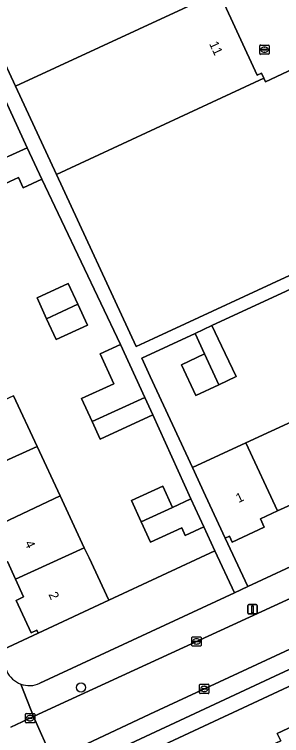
# Model space of a CAD drawing. Extents: x 160030 to 160839, y 385325 to 386450.
# Drawn here: x 160442 to 160470.6, y 386132 to 386209.3 of the extents above; entities that cross this region are included whole.
import ezdxf

# ---------------------------------------------------------------- set-up
doc = ezdxf.new("R2010")
doc.units = 0
for name, color, linetype in [('IMGEO_Boom', 7, 'Continuous'), ('IMGEO_Brandkraan', 7, 'Continuous'), ('IMGEO_Erf', 7, 'Continuous'), ('IMGEO_Groenvoorziening', 7, 'Continuous'), ('IMGEO_Kolk', 7, 'Continuous'), ('IMGEO_Lichtmast', 7, 'Continuous'), ('IMGEO_Pand', 7, 'Continuous'), ('IMGEO_Pand_nummerreeks', 7, 'Continuous'), ('IMGEO_Parkeervlak_open', 7, 'Continuous'), ('IMGEO_Rijbaan_lokaal_open', 7, 'Continuous'), ('IMGEO_Voetpad_open', 7, 'Continuous')]:
    doc.layers.add(name, color=color, linetype=linetype)

msp = doc.modelspace()

# ---------------------------------------------------------------- linework, layer by layer
at = {"layer": 'IMGEO_Boom'}
msp.add_circle((160449.09, 386137.155), 0.489, dxfattribs=at)
at = {"layer": 'IMGEO_Brandkraan'}
for p, q in [((160468.249, 386205.124), (160468.249, 386205.976)), ((160468.324, 386206.05), (160469.176, 386206.05)), ((160468.551, 386205.593), (160468.949, 386205.593)), ((160468.737, 386205.83), (160468.762, 386205.83)), ((160469.25, 386205.976), (160469.25, 386205.124)), ((160469.176, 386205.05), (160468.324, 386205.05)), ((160468.508, 386205.544), (160468.508, 386205.556)), ((160468.946, 386205.507), (160468.548, 386205.507)), ((160468.76, 386205.27), (160468.735, 386205.27)), ((160468.992, 386205.556), (160468.992, 386205.544))]:
    msp.add_line(p, q, dxfattribs=at)
for points in [[(160468.249, 386205.124), (160468.249, 386205.976)], [(160468.324, 386206.05), (160469.176, 386206.05)], [(160469.25, 386205.976), (160469.25, 386205.124)], [(160469.176, 386205.05), (160468.324, 386205.05)]]:
    msp.add_lwpolyline(points, dxfattribs=at)
for centre, radius, start, end in [((160468.326, 386205.974), 0.0765, 91.55205, 178.44795), ((160468.326, 386205.974), 0.0765, 91.55205, 178.44795), ((160468.548, 386205.553), 0.0403, 85.87752, 175.75265), ((160468.953, 386205.555), 0.0386, 1.73085, 96.63898), ((160469.174, 386205.974), 0.0765, 1.55205, 88.44795), ((160469.174, 386205.974), 0.0765, 1.55205, 88.44795), ((160468.326, 386205.126), 0.0765, 181.55205, 268.44795), ((160468.326, 386205.126), 0.0765, 181.55205, 268.44795), ((160468.545, 386205.543), 0.0366, 178.93798, 274.71019), ((160468.949, 386205.55), 0.043, 264.86636, 352.45326), ((160469.174, 386205.126), 0.0765, 271.55205, 358.44795), ((160469.174, 386205.126), 0.0765, 271.55205, 358.44795)]:
    msp.add_arc(centre, radius, start, end, dxfattribs=at)
for centre, major_axis, ratio, start_param, end_param in [((160468.736, 386205.55), (-0.387, 0.002), 0.722429, 4.712389, 7.853982), ((160468.761, 386205.55), (-0.39, 0.002), 0.717154, 1.570796, 4.712389)]:
    msp.add_ellipse(centre, major_axis=major_axis, ratio=ratio, start_param=start_param, end_param=end_param, dxfattribs=at)
at = {"layer": 'IMGEO_Erf'}
for points in [[(160441.354, 386194.114), (160443.325, 386195.031), (160429.398, 386225.432)], [(160441.848, 386168.442), (160444.376, 386163.016), (160446.855, 386157.694), (160449.438, 386152.147), (160449.946, 386151.057), (160452.057, 386146.524), (160463.426, 386151.821), (160462.252, 386154.372), (160460.26, 386153.46), (160459.887, 386154.275), (160456.538, 386152.743), (160455.533, 386154.938), (160454.497, 386157.202), (160457.846, 386158.735), (160458.882, 386156.471), (160460.874, 386157.383), (160456.788, 386166.377), (160451.143, 386163.792), (160450.275, 386165.687), (160449.157, 386168.13), (160452.607, 386169.71), (160451.139, 386172.918), (160453.334, 386173.922), (160444.873, 386191.653), (160442.897, 386190.748), (160442.393, 386191.846), (160439.102, 386190.338)], [(160471.971, 386156.935), (160470.14, 386156.085), (160468.31, 386155.236), (160468.723, 386154.345), (160465.289, 386152.753), (160464.994, 386153.391), (160464.541, 386153.181), (160466.958, 386147.984), (160500, 386163.354)], [(160440.173, 386140.987), (160444.483, 386142.996), (160444.337, 386143.31), (160443.743, 386143.033), (160442.127, 386146.502), (160442.942, 386146.881), (160442.073, 386148.775), (160441.205, 386150.668)], [(160500, 386150.617), (160449.995, 386127.289), (160451.966, 386123.072), (160452.265, 386123.212), (160451.975, 386123.832), (160455.457, 386125.459), (160455.855, 386124.608), (160457.69, 386125.465), (160459.524, 386126.322), (160459.137, 386127.152), (160462.768, 386128.849), (160466.402, 386130.547), (160466.797, 386129.702), (160468.641, 386130.564), (160470.489, 386131.427), (160470.116, 386132.225), (160473.695, 386133.898)]]:
    msp.add_lwpolyline(points, dxfattribs=at)
for points in [[(160478.857, 386189.953), (160474.54, 386199.24), (160472.432, 386203.774), (160468.862, 386202.115), (160468.693, 386202.479), (160464.158, 386200.376), (160446.445, 386192.16), (160455.003, 386173.711), (160456.845, 386174.567), (160472.886, 386182.024), (160478.023, 386184.412), (160477.552, 386189.346)], [(160494.006, 386176.024), (160499.452, 386178.55), (160500, 386178.804), (160505.054, 386181.148), (160499.632, 386192.839), (160494.53, 386190.478), (160463.124, 386175.962), (160464.144, 386173.81), (160465.711, 386170.504), (160463.853, 386169.623), (160461.409, 386168.464), (160459.842, 386171.769), (160462.312, 386172.941), (160461.309, 386175.101), (160455.597, 386172.464), (160456.509, 386170.497), (160461.038, 386160.733), (160466.751, 386163.383), (160472.192, 386165.906), (160477.645, 386168.436), (160483.091, 386170.961), (160488.566, 386173.501)], [(160447.727, 386180.46), (160448.732, 386178.263), (160449.768, 386176), (160446.419, 386174.468), (160445.395, 386176.706), (160444.378, 386178.927)]]:
    msp.add_lwpolyline(points, close=True, dxfattribs=at)
at = {"layer": 'IMGEO_Groenvoorziening'}
for points in [[(160465.524, 386147.317), (160463.426, 386151.821), (160452.057, 386146.524), (160444.483, 386142.996), (160440.173, 386140.987), (160441.137, 386138.902)], [(160444.659, 386137.611), (160465.524, 386147.317)]]:
    msp.add_lwpolyline(points, dxfattribs=at)
for centre, radius, start, end in [((160443.537, 386140.008), 2.643, 204.74671, 249.92384), ((160443.542, 386140.009), 2.645, 249.82237, 294.97536)]:
    msp.add_arc(centre, radius, start, end, dxfattribs=at)
at = {"layer": 'IMGEO_Kolk'}
for p, q in [((160460.97, 386141.667), (160460.97, 386142.519)), ((160461.045, 386142.593), (160461.897, 386142.593)), ((160461.458, 386142.373), (160461.483, 386142.373)), ((160461.971, 386142.519), (160461.971, 386141.667)), ((160461.897, 386141.593), (160461.045, 386141.593)), ((160461.229, 386142.087), (160461.229, 386142.099)), ((160461.667, 386142.05), (160461.269, 386142.05)), ((160461.272, 386142.136), (160461.67, 386142.136)), ((160461.481, 386141.813), (160461.456, 386141.813)), ((160461.713, 386142.099), (160461.713, 386142.087)), ((160461.802, 386136.584), (160461.802, 386137.436)), ((160461.877, 386137.51), (160462.729, 386137.51)), ((160462.061, 386137.004), (160462.061, 386137.016)), ((160462.499, 386136.967), (160462.101, 386136.967)), ((160462.104, 386137.053), (160462.502, 386137.053)), ((160462.29, 386137.29), (160462.315, 386137.29)), ((160462.545, 386137.016), (160462.545, 386137.004)), ((160462.803, 386137.436), (160462.803, 386136.584)), ((160462.729, 386136.51), (160461.877, 386136.51)), ((160462.313, 386136.73), (160462.288, 386136.73)), ((160443.128, 386133.443), (160443.128, 386134.295)), ((160443.203, 386134.369), (160444.055, 386134.369)), ((160443.387, 386133.863), (160443.387, 386133.875)), ((160443.825, 386133.826), (160443.427, 386133.826)), ((160443.43, 386133.912), (160443.828, 386133.912)), ((160443.616, 386134.149), (160443.641, 386134.149)), ((160443.871, 386133.875), (160443.871, 386133.863)), ((160444.129, 386134.295), (160444.129, 386133.443)), ((160444.055, 386133.369), (160443.203, 386133.369)), ((160443.639, 386133.589), (160443.614, 386133.589))]:
    msp.add_line(p, q, dxfattribs=at)
for points in [[(160460.97, 386141.667), (160460.97, 386142.519)], [(160461.045, 386142.593), (160461.897, 386142.593)], [(160461.971, 386142.519), (160461.971, 386141.667)], [(160461.897, 386141.593), (160461.045, 386141.593)], [(160461.802, 386136.584), (160461.802, 386137.436)], [(160461.877, 386137.51), (160462.729, 386137.51)], [(160462.803, 386137.436), (160462.803, 386136.584)], [(160462.729, 386136.51), (160461.877, 386136.51)], [(160443.128, 386133.443), (160443.128, 386134.295)], [(160443.203, 386134.369), (160444.055, 386134.369)], [(160444.129, 386134.295), (160444.129, 386133.443)], [(160444.055, 386133.369), (160443.203, 386133.369)]]:
    msp.add_lwpolyline(points, dxfattribs=at)
for centre, radius, start, end in [((160461.047, 386142.517), 0.0765, 91.55205, 178.44795), ((160461.047, 386142.517), 0.0765, 91.55205, 178.44795), ((160461.895, 386142.517), 0.0765, 1.55205, 88.44795), ((160461.895, 386142.517), 0.0765, 1.55205, 88.44795), ((160461.047, 386141.669), 0.0765, 181.55205, 268.44795), ((160461.047, 386141.669), 0.0765, 181.55205, 268.44795), ((160461.269, 386142.096), 0.0403, 85.87752, 175.75265), ((160461.266, 386142.086), 0.0366, 178.93798, 274.71019), ((160461.67, 386142.093), 0.043, 264.86636, 352.45326), ((160461.674, 386142.098), 0.0386, 1.73085, 96.63898), ((160461.895, 386141.669), 0.0765, 271.55205, 358.44795), ((160461.895, 386141.669), 0.0765, 271.55205, 358.44795), ((160461.879, 386137.434), 0.0765, 91.55205, 178.44795), ((160461.879, 386137.434), 0.0765, 91.55205, 178.44795), ((160462.101, 386137.013), 0.0403, 85.87752, 175.75265), ((160462.098, 386137.003), 0.0366, 178.93798, 274.71019), ((160462.502, 386137.01), 0.043, 264.86636, 352.45326), ((160462.506, 386137.015), 0.0386, 1.73085, 96.63898), ((160462.727, 386137.434), 0.0765, 1.55205, 88.44795), ((160462.727, 386137.434), 0.0765, 1.55205, 88.44795), ((160461.879, 386136.586), 0.0765, 181.55205, 268.44795), ((160461.879, 386136.586), 0.0765, 181.55205, 268.44795), ((160462.727, 386136.586), 0.0765, 271.55205, 358.44795), ((160462.727, 386136.586), 0.0765, 271.55205, 358.44795), ((160443.205, 386134.293), 0.0765, 91.55205, 178.44795), ((160443.205, 386134.293), 0.0765, 91.55205, 178.44795), ((160443.427, 386133.872), 0.0403, 85.87752, 175.75265), ((160443.424, 386133.862), 0.0366, 178.93798, 274.71019), ((160443.828, 386133.869), 0.043, 264.86636, 352.45326), ((160443.832, 386133.874), 0.0386, 1.73085, 96.63898), ((160444.053, 386134.293), 0.0765, 1.55205, 88.44795), ((160444.053, 386134.293), 0.0765, 1.55205, 88.44795), ((160443.205, 386133.445), 0.0765, 181.55205, 268.44795), ((160443.205, 386133.445), 0.0765, 181.55205, 268.44795), ((160444.053, 386133.445), 0.0765, 271.55205, 358.44795), ((160444.053, 386133.445), 0.0765, 271.55205, 358.44795)]:
    msp.add_arc(centre, radius, start, end, dxfattribs=at)
for centre, major_axis, ratio, start_param, end_param in [((160461.457, 386142.093), (-0.387, 0.002), 0.722429, 4.712389, 7.853982), ((160461.482, 386142.093), (-0.39, 0.002), 0.717154, 1.570796, 4.712389), ((160462.289, 386137.01), (-0.387, 0.002), 0.722429, 4.712389, 7.853982), ((160462.314, 386137.01), (-0.39, 0.002), 0.717154, 1.570796, 4.712389), ((160443.615, 386133.869), (-0.387, 0.002), 0.722429, 4.712389, 7.853982), ((160443.64, 386133.869), (-0.39, 0.002), 0.717154, 1.570796, 4.712389)]:
    msp.add_ellipse(centre, major_axis=major_axis, ratio=ratio, start_param=start_param, end_param=end_param, dxfattribs=at)
at = {"layer": 'IMGEO_Lichtmast'}
for p, q in [((160467.08, 386146.042), (160467.87, 386146.042)), ((160467.87, 386146.042), (160467.08, 386146.042)), ((160466.98, 386145.142), (160466.98, 386145.942)), ((160466.98, 386145.942), (160466.98, 386145.142)), ((160467.97, 386145.942), (160467.97, 386145.142)), ((160467.97, 386145.142), (160467.97, 386145.942)), ((160467.87, 386145.042), (160467.08, 386145.042)), ((160467.08, 386145.042), (160467.87, 386145.042))]:
    msp.add_line(p, q, dxfattribs=at)
msp.add_lwpolyline([(160467.4, 386145.917), (160467.55, 386145.917), (160467.55, 386145.167), (160467.4, 386145.167), (160467.4, 386145.917)], dxfattribs=at)
for centre, start, end in [((160467.08, 386145.942), 90, 180), ((160467.08, 386145.942), 90, 180), ((160467.87, 386145.942), 0, 90), ((160467.87, 386145.942), 360, 90), ((160467.08, 386145.142), 180, 270), ((160467.08, 386145.142), 180, 270), ((160467.87, 386145.142), 270, 0), ((160467.87, 386145.142), 270, 0)]:
    msp.add_arc(centre, 0.1, start, end, dxfattribs=at)
at = {"layer": 'IMGEO_Pand'}
for points in [[(160458.413, 386223.442), (160458.828, 386223.635), (160458.189, 386225.014), (160435.983, 386214.716), (160442.057, 386201.62), (160464.253, 386211.919), (160464.076, 386212.301), (160463.668, 386212.112), (160462.429, 386214.783)], [(160468.444, 386203.015), (160467.987, 386202.803), (160464.025, 386211.347), (160464.431, 386211.535), (160464.253, 386211.919), (160442.057, 386201.62), (160446.445, 386192.16), (160464.158, 386200.376), (160468.693, 386202.479)], [(160443.325, 386195.031), (160441.354, 386194.114), (160438.073, 386192.583), (160439.102, 386190.338), (160442.393, 386191.846), (160442.897, 386190.748), (160444.873, 386191.653)], [(160447.727, 386180.46), (160444.378, 386178.927), (160445.395, 386176.706), (160448.732, 386178.263)], [(160446.419, 386174.468), (160449.768, 386176), (160448.732, 386178.263), (160445.395, 386176.706)], [(160463.124, 386175.962), (160461.309, 386175.101), (160462.312, 386172.941), (160463.853, 386169.623), (160465.711, 386170.504), (160464.144, 386173.81)], [(160455.931, 386168.248), (160453.334, 386173.922), (160451.139, 386172.918), (160452.607, 386169.71), (160449.157, 386168.13), (160450.275, 386165.687)], [(160459.842, 386171.769), (160461.409, 386168.464), (160463.853, 386169.623), (160462.312, 386172.941)], [(160433.703, 386164.65), (160435.361, 386161.091), (160436.206, 386161.484), (160437.019, 386159.685), (160444.376, 386163.016), (160441.848, 386168.442)], [(160455.931, 386168.248), (160450.275, 386165.687), (160451.143, 386163.792), (160456.788, 386166.377)], [(160472.192, 386165.906), (160466.751, 386163.383), (160470.14, 386156.085), (160471.971, 386156.935), (160472.401, 386156.007), (160476.012, 386157.682)], [(160466.751, 386163.383), (160461.038, 386160.733), (160462.437, 386157.717), (160464.541, 386153.181), (160464.994, 386153.391), (160465.289, 386152.753), (160468.723, 386154.345), (160468.31, 386155.236), (160470.14, 386156.085)], [(160446.855, 386157.694), (160444.376, 386163.016), (160437.019, 386159.685), (160437.833, 386157.884), (160436.977, 386157.472), (160438.666, 386153.86)], [(160458.882, 386156.471), (160457.846, 386158.735), (160454.497, 386157.202), (160455.533, 386154.938)], [(160438.666, 386153.86), (160440.354, 386150.25), (160441.205, 386150.668), (160442.073, 386148.775), (160449.438, 386152.147), (160446.855, 386157.694)], [(160460.874, 386157.383), (160458.882, 386156.471), (160455.533, 386154.938), (160456.538, 386152.743), (160459.887, 386154.275), (160460.26, 386153.46), (160462.252, 386154.372)], [(160442.073, 386148.775), (160442.942, 386146.881), (160442.127, 386146.502), (160443.743, 386143.033), (160444.337, 386143.31), (160444.483, 386142.996), (160452.057, 386146.524), (160449.946, 386151.057), (160449.438, 386152.147)], [(160477.527, 386125.693), (160473.695, 386133.898), (160470.116, 386132.225), (160470.489, 386131.427), (160468.641, 386130.564), (160472.099, 386123.156)]]:
    msp.add_lwpolyline(points, close=True, dxfattribs=at)
at = {"layer": 'IMGEO_Parkeervlak_open'}
for points in [[(160514.984, 386161.455), (160503.949, 386156.335), (160500, 386154.507), (160482.402, 386146.356), (160456.466, 386134.298), (160449.091, 386130.835), (160448.936, 386130.762)], [(160452.239, 386130.163), (160512.99, 386158.487)]]:
    msp.add_lwpolyline(points, dxfattribs=at)
at = {"layer": 'IMGEO_Rijbaan_lokaal_open'}
for points in [[(160584.496, 386199.23), (160578.3, 386196.35), (160560.025, 386187.912), (160537.655, 386177.434), (160513.219, 386166.121), (160500, 386159.992), (160493.941, 386157.182), (160472.422, 386147.141), (160446.399, 386135.166), (160443.987, 386134.037), (160446.018, 386129.468), (160446.949, 386129.9), (160448.344, 386130.483), (160448.936, 386130.762), (160449.091, 386130.835), (160456.466, 386134.298), (160482.402, 386146.356), (160500, 386154.507), (160503.949, 386156.335), (160514.984, 386161.455), (160521.373, 386164.418), (160532.299, 386169.487)], [(160443.558, 386128.327), (160446.018, 386129.468), (160443.987, 386134.037), (160441.574, 386132.908)]]:
    msp.add_lwpolyline(points, dxfattribs=at)
at = {"layer": 'IMGEO_Voetpad_open'}
for points in [[(160429.398, 386225.432), (160443.325, 386195.031), (160444.873, 386191.653), (160453.334, 386173.922), (160455.931, 386168.248), (160456.788, 386166.377), (160460.874, 386157.383), (160462.252, 386154.372), (160463.426, 386151.821), (160465.524, 386147.317), (160466.958, 386147.984), (160464.541, 386153.181), (160462.437, 386157.717), (160461.038, 386160.733), (160456.509, 386170.497), (160455.597, 386172.464), (160461.309, 386175.101), (160463.124, 386175.962), (160494.53, 386190.478)], [(160472.886, 386182.024), (160456.845, 386174.567), (160455.003, 386173.711), (160446.445, 386192.16), (160442.057, 386201.62), (160435.983, 386214.716)], [(160584.098, 386202.311), (160512.693, 386169.234), (160510.951, 386168.427), (160500, 386163.354), (160466.958, 386147.984), (160465.524, 386147.317), (160444.659, 386137.611)], [(160512.99, 386158.487), (160452.239, 386130.163)], [(160442.63, 386137.526), (160443.987, 386134.037), (160446.399, 386135.166), (160472.422, 386147.141), (160493.941, 386157.182)], [(160445.324, 386125.11), (160449.995, 386127.289), (160500, 386150.617)], [(160441.574, 386132.908), (160443.987, 386134.037), (160442.63, 386137.526)]]:
    msp.add_lwpolyline(points, dxfattribs=at)
msp.add_lwpolyline([(160462.429, 386214.783), (160463.668, 386212.112), (160464.076, 386212.301), (160464.253, 386211.919), (160464.431, 386211.535), (160464.025, 386211.347), (160467.987, 386202.803), (160468.444, 386203.015), (160468.693, 386202.479), (160468.862, 386202.115), (160472.432, 386203.774), (160472.848, 386203.967), (160472.998, 386203.644), (160475.39, 386204.756), (160475.456, 386209.465), (160474.376, 386209.781), (160467.646, 386212.822), (160465.548, 386217.386)], close=True, dxfattribs=at)
for centre, radius, start, end in [((160443.537, 386140.008), 2.643, 204.74671, 249.92384), ((160443.542, 386140.009), 2.645, 249.82237, 294.97536)]:
    msp.add_arc(centre, radius, start, end, dxfattribs=at)

# ---------------------------------------------------------------- texts
at = {"layer": 'IMGEO_Pand_nummerreeks'}
for s, rotation, p in [('11', 294.87797, (160462.804, 386206.183)), ('1', 24.92968, (160465.966, 386156.928)), ('4', 294.85326, (160443.032, 386152.645)), ('2', 294.85326, (160445.577, 386147.149))]:
    msp.add_text(s, height=1, rotation=rotation, dxfattribs=at).set_placement(p)

doc.saveas('drawing.dxf')
